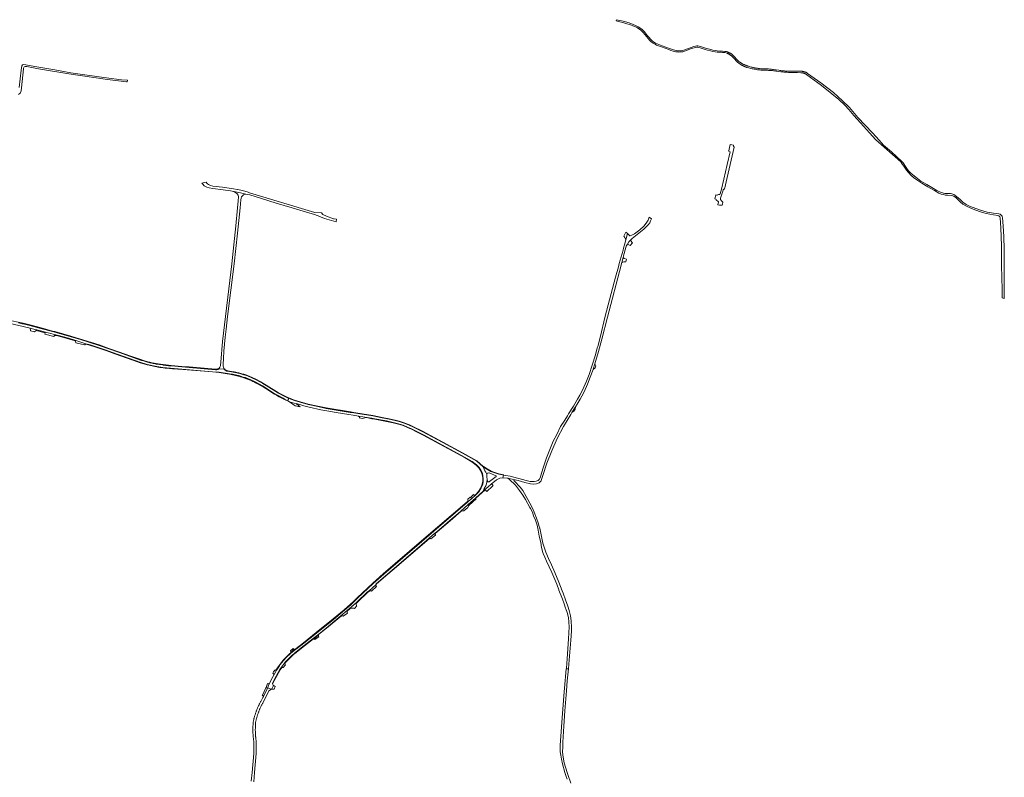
# Model space of a CAD drawing. Extents: x 146402 to 164798, y 455483 to 464134.
# Tile 571 of 575: x 163053 to 164371, y 460994 to 462008. Entities that reach past the tile are written whole.
import ezdxf

# ---------------------------------------------------------------- set-up
doc = ezdxf.new("R2010")
doc.units = 0
doc.header["$LTSCALE"] = 0.2
for name, color, linetype, lineweight in [('B-XX-VH-VERHARDING_ASFALT-GV', 252, 'CONTINUOUS', 18), ('B-XX-VH-VERHARDING_BETONSTRAATSTEEN-GV', 252, 'CONTINUOUS', 18), ('B-XX-VH-VERHARDING_FUNDERING_ZAND-GV', 252, 'CONTINUOUS', 18), ('B-XX-VH-VERHARDING_GRASBETONSTEEN-GV', 252, 'CONTINUOUS', 18), ('B-XX-VH-VERHARDING_HALFVERHARDING-GV', 252, 'CONTINUOUS', 18), ('B-XX-VH-VERHARDING_STRAATBAKSTEEN-GV', 252, 'CONTINUOUS', 18), ('B-XX-VH-VERHARDING_TEGEL-GV', 252, 'CONTINUOUS', 18)]:
    doc.layers.add(name, color=color, linetype=linetype, lineweight=lineweight)

msp = doc.modelspace()

# ---------------------------------------------------------------- linework, layer by layer
at = {"layer": 'B-XX-VH-VERHARDING_ASFALT-GV'}
for points in [[(163034.111, 461602.778), (163057.444, 461597.444), (163066.774, 461595.019), (163075.086, 461592.858), (163075.603, 461592.724), (163087.275, 461589.69), (163104.889, 461585.111), (163118, 461581.556), (163126.716, 461578.815), (163141.526, 461574.157), (163147.299, 461572.6), (163167.182, 461566.063), (163183.569, 461560.22), (163184.556, 461559.889), (163213.778, 461549.333), (163223.444, 461546.444), (163236.333, 461543.778), (163244.444, 461542.556), (163310.81, 461536.789), (163319.889, 461536), (163330.889, 461534.444), (163333.931, 461533.945), (163337.667, 461533.333), (163347.556, 461531), (163352.046, 461529.624), (163354.86, 461528.766), (163355, 461528.721), (163356.049, 461528.377), (163357.093, 461528.018), (163358.131, 461527.643), (163359.165, 461527.254), (163360.192, 461526.849), (163361.214, 461526.43), (163362.229, 461525.996), (163363.238, 461525.547), (163364.24, 461525.084), (163365.235, 461524.606), (163366.224, 461524.114), (163367.205, 461523.608), (163368.179, 461523.087), (163369.145, 461522.552), (163373.774, 461520.078), (163377.884, 461517.794), (163381.383, 461515.606), (163392.333, 461508.667), (163405.444, 461501.111), (163407.451, 461500), (163411.667, 461497.667), (163412.419, 461499.532), (163412.608, 461500), (163413.071, 461501.149), (163412.333, 461501.444), (163405.333, 461504.778), (163405.208, 461504.853), (163399.18, 461508.204), (163382.714, 461518.281), (163378.199, 461521.081), (163375.413, 461522.719), (163368.556, 461526.45), (163363.775, 461528.674), (163357.872, 461531.019), (163356.602, 461531.475), (163355.327, 461531.917), (163354.047, 461532.343), (163352.762, 461532.754), (163351.473, 461533.15), (163350.178, 461533.531), (163348.88, 461533.896), (163347.576, 461534.245), (163346.269, 461534.58), (163344.959, 461534.898), (163343.644, 461535.202), (163342.326, 461535.489), (163341.004, 461535.761), (163339.68, 461536.017), (163338.588, 461536.216), (163331.357, 461537.434), (163330.244, 461537.66), (163329.941, 461537.75), (163329.642, 461537.855), (163329.349, 461537.975), (163329.062, 461538.109), (163328.782, 461538.258), (163328.511, 461538.42), (163328.247, 461538.597), (163327.994, 461538.786), (163327.749, 461538.988), (163327.516, 461539.202), (163327.293, 461539.427), (163327.083, 461539.663), (163326.884, 461539.91), (163326.698, 461540.167), (163326.621, 461540.285), (163319.387, 461540.734), (163319.333, 461540.667), (163318.861, 461540.205), (163318.563, 461540.053), (163318.258, 461539.915), (163317.947, 461539.791), (163317.63, 461539.682), (163317.308, 461539.589), (163316.983, 461539.511), (163316.654, 461539.449), (163316.322, 461539.403), (163315.988, 461539.372), (163315.654, 461539.358), (163315.319, 461539.359), (163315.136, 461539.367), (163299.95, 461540.708), (163279.874, 461542.51), (163270.038, 461543.277), (163255.715, 461544.449), (163253.911, 461544.603), (163252.109, 461544.772), (163250.308, 461544.958), (163248.509, 461545.159), (163246.712, 461545.377), (163244.917, 461545.61), (163243.922, 461545.746), (163235.694, 461547.018), (163234.24, 461547.272), (163232.79, 461547.542), (163231.342, 461547.828), (163229.897, 461548.129), (163228.456, 461548.446), (163227.018, 461548.778), (163225.584, 461549.126), (163224.154, 461549.49), (163222.728, 461549.869), (163221.306, 461550.264), (163219.888, 461550.674), (163218.475, 461551.099), (163217.067, 461551.54), (163215.99, 461551.888), (163199.944, 461557.443), (163186.297, 461562.413), (163171.997, 461567.495), (163159.118, 461572.046), (163132.865, 461580.169), (163128.111, 461581.666), (163115.333, 461585.333), (163096.667, 461590.444), (163081.222, 461594.556), (163066.222, 461598.667), (163057.537, 461600.772), (163056.111, 461601.035), (163051.404, 461602.05)], [(163790.667, 460985.778), (163786.556, 460997.444), (163785.795, 461000), (163781.889, 461013.111), (163780.111, 461023.222), (163779.667, 461028), (163779.889, 461033.556), (163780, 461040.667), (163781.333, 461062.333), (163782.778, 461082.667), (163785, 461109.333), (163785.778, 461122.778), (163787.439, 461138.753), (163784.603, 461138.995), (163782.333, 461113), (163781.916, 461108.093), (163779.444, 461079), (163776.556, 461036.889), (163776.556, 461027.889), (163777.222, 461023.111), (163778.222, 461017.778), (163779.556, 461011.556), (163782.879, 461000), (163784.444, 460994.556), (163785.612, 460991.198)], [(163366.129, 460987.58), (163367.153, 461000), (163369.248, 461025.411), (163369.325, 461026.299), (163369.394, 461027.188), (163369.455, 461028.077), (163369.508, 461028.967), (163369.552, 461029.857), (163369.589, 461030.747), (163369.618, 461031.638), (163369.639, 461032.529), (163369.652, 461033.42), (163369.657, 461034.312), (163369.654, 461035.203), (163369.643, 461036.094), (163369.624, 461036.985), (163369.597, 461037.876), (163369.562, 461038.767), (163369.519, 461039.657), (163369.468, 461040.547), (163369.409, 461041.436), (163369.342, 461042.325), (163369.267, 461043.213), (163369.184, 461044.101), (163369.093, 461044.987), (163368.994, 461045.873), (163368.887, 461046.758), (163368.78, 461047.585), (163368.756, 461047.844), (163368.676, 461048.769), (163368.605, 461049.696), (163368.541, 461050.622), (163368.485, 461051.55), (163368.437, 461052.477), (163368.397, 461053.405), (163368.365, 461054.334), (163368.341, 461055.263), (163368.325, 461056.192), (163368.317, 461057.12), (163368.317, 461058.049), (163368.326, 461058.979), (163368.342, 461059.907), (163368.366, 461060.836), (163368.398, 461061.764), (163368.438, 461062.693), (163368.486, 461063.62), (163368.542, 461064.548), (163368.606, 461065.474), (163368.678, 461066.401), (163368.758, 461067.326), (163368.846, 461068.251), (163368.875, 461068.384), (163369.062, 461069.219), (163369.256, 461070.052), (163369.459, 461070.883), (163369.669, 461071.712), (163369.887, 461072.54), (163370.112, 461073.365), (163370.346, 461074.188), (163370.587, 461075.009), (163370.835, 461075.828), (163371.091, 461076.644), (163371.355, 461077.458), (163371.627, 461078.269), (163371.906, 461079.078), (163372.193, 461079.884), (163372.487, 461080.688), (163372.788, 461081.488), (163373.098, 461082.286), (163373.414, 461083.081), (163373.738, 461083.872), (163374.07, 461084.661), (163374.408, 461085.447), (163374.755, 461086.229), (163375.108, 461087.008), (163375.469, 461087.784), (163375.837, 461088.557), (163376.212, 461089.326), (163376.594, 461090.091), (163376.983, 461090.853), (163377.38, 461091.611), (163377.783, 461092.365), (163378.194, 461093.116), (163386.621, 461109.204), (163388.741, 461110.592), (163390.047, 461111.448), (163388.133, 461112.251), (163384.926, 461113.598), (163384.703, 461113.157), (163384.564, 461112.883), (163384.266, 461112.294), (163379.043, 461101.978), (163378.238, 461100.387), (163375.629, 461095.234), (163375.213, 461094.484), (163374.804, 461093.731), (163374.402, 461092.974), (163374.007, 461092.213), (163373.619, 461091.448), (163373.239, 461090.68), (163372.865, 461089.908), (163372.499, 461089.133), (163372.14, 461088.354), (163371.789, 461087.573), (163371.444, 461086.787), (163371.107, 461085.999), (163370.778, 461085.208), (163370.455, 461084.413), (163370.141, 461083.616), (163369.833, 461082.815), (163369.533, 461082.012), (163369.241, 461081.206), (163368.956, 461080.398), (163368.679, 461079.586), (163368.409, 461078.773), (163368.147, 461077.956), (163367.893, 461077.138), (163367.646, 461076.317), (163367.407, 461075.493), (163367.175, 461074.668), (163366.951, 461073.84), (163366.735, 461073.011), (163366.527, 461072.179), (163366.327, 461071.345), (163366.134, 461070.51), (163365.949, 461069.673), (163365.772, 461068.834), (163365.729, 461068.624), (163365.628, 461067.769), (163365.534, 461066.912), (163365.448, 461066.055), (163365.371, 461065.197), (163365.301, 461064.338), (163365.239, 461063.479), (163365.186, 461062.619), (163365.14, 461061.759), (163365.102, 461060.898), (163365.073, 461060.037), (163365.051, 461059.176), (163365.037, 461058.315), (163365.031, 461057.453), (163365.034, 461056.592), (163365.044, 461055.73), (163365.062, 461054.869), (163365.089, 461054.008), (163365.123, 461053.147), (163365.165, 461052.287), (163365.215, 461051.427), (163365.273, 461050.567), (163365.34, 461049.708), (163365.414, 461048.85), (163365.496, 461047.992), (163365.564, 461047.339), (163365.636, 461046.803), (163365.747, 461045.927), (163365.851, 461045.051), (163365.946, 461044.173), (163366.034, 461043.295), (163366.113, 461042.416), (163366.185, 461041.536), (163366.248, 461040.656), (163366.304, 461039.775), (163366.352, 461038.894), (163366.391, 461038.012), (163366.423, 461037.13), (163366.446, 461036.248), (163366.462, 461035.365), (163366.47, 461034.483), (163366.469, 461033.6), (163366.461, 461032.717), (163366.444, 461031.835), (163366.42, 461030.953), (163366.388, 461030.071), (163366.347, 461029.189), (163366.299, 461028.308), (163366.243, 461027.427), (163366.178, 461026.547), (163366.106, 461025.667), (163363.9, 461000), (163362.891, 460988.258)]]:
    msp.add_lwpolyline(points, dxfattribs=at)
for points in [[(163384.926, 461113.598), (163388.133, 461112.251), (163390.047, 461111.448), (163390.313, 461111.924), (163392.506, 461116.69), (163392.222, 461116.889), (163391.492, 461118.592), (163391.23, 461119.203), (163394, 461125), (163401.222, 461137.778), (163403.556, 461141.111), (163407.444, 461146.667), (163408.284, 461147.633), (163409.136, 461148.588), (163410, 461149.532), (163410.876, 461150.466), (163411.763, 461151.389), (163412.662, 461152.3), (163413.572, 461153.2), (163414.494, 461154.089), (163415.426, 461154.966), (163416.369, 461155.831), (163417.323, 461156.685), (163418.288, 461157.526), (163419.262, 461158.356), (163420.248, 461159.173), (163420.493, 461159.373), (163425.39, 461163.366), (163433.726, 461169.954), (163445.542, 461179.374), (163453.168, 461185.453), (163463.333, 461193.556), (163483, 461210), (163491.333, 461217), (163494, 461219.222), (163503.92, 461227.707), (163504.826, 461228.482), (163518.541, 461241.847), (163520.75, 461243.356), (163529.844, 461251.566), (163530.101, 461252.864), (163545.491, 461266.091), (163557.125, 461276.013), (163597.495, 461310.879), (163601.619, 461314.365), (163608.147, 461319.883), (163611.302, 461322.55), (163628.606, 461337.442), (163642.859, 461349.661), (163653.251, 461358.876), (163662.927, 461367.455), (163673.261, 461376.618), (163674.892, 461380.154), (163676.733, 461384.146), (163677.734, 461386.677), (163678.351, 461388.711), (163678.819, 461393.033), (163678.442, 461395.676), (163678.093, 461399.297), (163677.613, 461400.609), (163676.843, 461402.243), (163675.635, 461404.13), (163674.715, 461406.331), (163673.422, 461409.424), (163673.222, 461409.556), (163668.667, 461413.333), (163664.667, 461417), (163645.444, 461427.889), (163619.222, 461441.889), (163591.778, 461456.667), (163579.889, 461462.667), (163574.333, 461465.222), (163569.67, 461467.027), (163567.444, 461467.889), (163560.667, 461470.111), (163555.333, 461471.444), (163547.556, 461473.222), (163538.222, 461475.111), (163525.556, 461477.556), (163522.86, 461477.984), (163511.086, 461479.852), (163500, 461481.61), (163495.444, 461482.333), (163463.222, 461487.667), (163451.889, 461490), (163438.889, 461493), (163428.333, 461495.778), (163420.667, 461498.111), (163415.944, 461500), (163413.071, 461501.149), (163412.608, 461500), (163412.419, 461499.532), (163411.667, 461497.667), (163413.881, 461496.274), (163423.222, 461493.667), (163423.444, 461494), (163433.222, 461491.111), (163440.444, 461489.222), (163455.889, 461485.778), (163464.111, 461484.444), (163476.444, 461482.222), (163493.667, 461479.333), (163499.294, 461478.458), (163506.604, 461477.177), (163518, 461475.333), (163519.191, 461475.184), (163520.667, 461475), (163524.32, 461474.322), (163528.444, 461473.556), (163544, 461470.778), (163552.778, 461468.889), (163560.111, 461466.889), (163566.444, 461465), (163572.222, 461462.667), (163577.556, 461460.222), (163584.333, 461456.889), (163593.444, 461452.111), (163649.333, 461421.889), (163658.556, 461416.333), (163664.222, 461412), (163667.889, 461408.444), (163670.333, 461404.889), (163672.222, 461400.778), (163673, 461397.444), (163673.444, 461393.667), (163673.333, 461390.222), (163672.667, 461386.111), (163670.778, 461381.222), (163667.444, 461375.889), (163663.333, 461371.667), (163662.016, 461370.507), (163659.046, 461367.893), (163657.983, 461366.957), (163653.256, 461362.795), (163653.111, 461362.667), (163652.333, 461361.889), (163591.163, 461309.388), (163540.419, 461265.741), (163526, 461253), (163505.222, 461233.333), (163500, 461228.43), (163496.111, 461224.778), (163487.778, 461217.444), (163473, 461205.111), (163450.333, 461186.778), (163433.333, 461173.222), (163423.333, 461165.667), (163422.222, 461164.778), (163415.556, 461159.444), (163414.889, 461158.889), (163410, 461154.333), (163406.111, 461150.222), (163401.778, 461144.778), (163400.57, 461143.021), (163396.889, 461137.667), (163396.655, 461137.239), (163395.675, 461135.445), (163393.356, 461131.201), (163391.667, 461128.111), (163387.222, 461119.667), (163387.165, 461119.639), (163385.534, 461115.626)], [(163673.261, 461376.618), (163675.74, 461378.816), (163679.675, 461382.305), (163684.473, 461386.56), (163686.222, 461388.111), (163691.222, 461391.889), (163695.444, 461394), (163699.881, 461394.605), (163700.766, 461398.226), (163698.889, 461398.444), (163694.222, 461399.556), (163689, 461401.111), (163683.778, 461403.333), (163678.444, 461406.111), (163673.422, 461409.424), (163674.715, 461406.331), (163675.635, 461404.13), (163676.843, 461402.243), (163677.613, 461400.609), (163678.093, 461399.297), (163678.247, 461399.772), (163678.583, 461400.206), (163679.254, 461400.86), (163680.722, 461401.128), (163681.547, 461401.156), (163682.246, 461401.086), (163690.69, 461397.338), (163690.802, 461397.142), (163690.83, 461396.946), (163690.802, 461396.611), (163690.635, 461396.359), (163682.021, 461389.607), (163681.893, 461389.501), (163681.756, 461389.407), (163681.61, 461389.328), (163681.457, 461389.262), (163681.299, 461389.212), (163681.136, 461389.177), (163680.971, 461389.158), (163680.805, 461389.155), (163680.639, 461389.167), (163680.476, 461389.196), (163680.315, 461389.24), (163680.16, 461389.299), (163680.011, 461389.373), (163679.87, 461389.461), (163679.738, 461389.562), (163679.617, 461389.676), (163679.506, 461389.8), (163679.408, 461389.935), (163679.324, 461390.078), (163679.254, 461390.229), (163679.198, 461390.385), (163679.197, 461390.391), (163678.819, 461393.033), (163678.351, 461388.711), (163677.734, 461386.677), (163676.733, 461384.146), (163674.892, 461380.154)]]:
    msp.add_lwpolyline(points, close=True, dxfattribs=at)
at = {"layer": 'B-XX-VH-VERHARDING_BETONSTRAATSTEEN-GV'}
for points in [[(163339.333, 461778.111), (163348.394, 461776.041), (163355.556, 461774.333), (163357.778, 461774.111), (163360.778, 461773.444), (163376.444, 461768.889), (163396.111, 461762.556), (163417.444, 461756.333), (163436.667, 461750.333), (163447.333, 461747.111), (163454.823, 461744.515), (163455.667, 461744.222), (163460.889, 461742), (163476.333, 461737.444), (163476.778, 461740.778), (163473.778, 461741.444), (163472.778, 461741.444), (163463.444, 461745), (163458.889, 461747.444), (163456.889, 461749.333), (163447.94, 461749.969), (163360.556, 461776.444), (163358.667, 461777.111), (163354.222, 461778.444), (163348.778, 461779.778), (163344.444, 461780.667), (163344.111, 461780.778), (163339.222, 461781.667), (163324.444, 461783.667), (163311.444, 461785.333), (163308.333, 461786.111), (163305.556, 461787.333), (163304.444, 461788.111), (163303.444, 461789.111), (163302.387, 461790.48), (163296.889, 461789.222), (163297.889, 461787.667), (163299.778, 461785.667), (163303.556, 461783.778), (163306.667, 461782.778), (163311.556, 461781.889), (163325.333, 461780.111), (163335.222, 461778.889)], [(163319.387, 461540.734), (163326.621, 461540.285), (163326.526, 461540.432), (163326.367, 461540.706), (163326.222, 461540.988), (163326.091, 461541.276), (163326.032, 461541.42), (163325.332, 461544.082), (163325.154, 461546.886), (163325.556, 461554.444), (163326.222, 461564.444), (163327.778, 461582.778), (163329.222, 461593.778), (163331.222, 461610.889), (163339.778, 461681.333), (163344.667, 461722.444), (163347.889, 461756), (163349.111, 461766.778), (163349.222, 461769), (163350, 461770.778), (163350.444, 461771.556), (163351.444, 461772.556), (163352.556, 461773.444), (163353.778, 461774), (163355.556, 461774.333), (163348.394, 461776.041), (163339.333, 461778.111), (163341.889, 461776.889), (163344.111, 461775.111), (163345.222, 461773.222), (163345.778, 461770.778), (163345.222, 461765.333), (163344.434, 461756.3), (163342.333, 461732.222), (163336.667, 461681.333), (163324.222, 461577), (163322.333, 461549.667), (163321.778, 461545.667), (163321.543, 461544.794), (163321, 461542.778)], [(163706.505, 461394.034), (163714.111, 461392.444), (163720.333, 461390.889), (163729.333, 461388.333), (163736.889, 461386.556), (163741.333, 461386), (163744.889, 461386.444), (163748.444, 461388.111), (163750.778, 461390.667), (163751.623, 461392.499), (163751.6, 461392.548), (163752.539, 461394.883), (163753.426, 461397.632), (163758.778, 461414.222), (163765.111, 461430.667), (163772.556, 461447.222), (163780.889, 461463.444), (163790.556, 461479.444), (163792.2, 461482.079), (163796.911, 461489.629), (163799.222, 461493.333), (163803.14, 461500), (163805.556, 461504.111), (163808.556, 461509.667), (163813.222, 461519.889), (163816.778, 461529.333), (163820.375, 461539.799), (163820.444, 461540), (163822.761, 461547.434), (163827.889, 461563.889), (163832.333, 461580.333), (163839.667, 461609.889), (163858, 461679.444), (163858.557, 461681.613), (163858.936, 461683.088), (163860.624, 461689.66), (163861.111, 461691.556), (163861.173, 461691.791), (163864.111, 461702.889), (163864.778, 461704.889), (163866.333, 461707.444), (163866.454, 461707.626), (163868.333, 461710.444), (163870.889, 461713.444), (163873, 461715.111), (163888.444, 461727.667), (163894.222, 461733.333), (163896.444, 461736.222), (163897.556, 461738.556), (163898.778, 461741.444), (163895.556, 461743.667), (163894.111, 461739.444), (163891.667, 461735.778), (163888.222, 461731.556), (163882.889, 461726.667), (163876.111, 461721.444), (163872.444, 461719.556), (163870.111, 461718.778), (163869.222, 461718.889), (163869.166, 461719.278), (163866.599, 461721.716), (163864.319, 461713.229), (163862.556, 461706.667), (163861.241, 461701.964), (163860.542, 461699.46), (163855.508, 461681.45), (163854.296, 461677.116), (163850.444, 461663.333), (163836.778, 461611), (163829.778, 461582.333), (163826.645, 461570.484), (163826.156, 461568.635), (163823.667, 461559.222), (163819.333, 461545.667), (163815.111, 461533.222), (163811.444, 461523.889), (163806.222, 461511.889), (163802.778, 461505.333), (163799.69, 461500), (163794.222, 461490.556), (163787.667, 461480.444), (163786.088, 461477.858), (163782.444, 461471.889), (163777, 461463.222), (163771.778, 461452.556), (163767.222, 461443.667), (163758.333, 461421.556), (163754.444, 461410.778), (163751.111, 461399.556), (163749.889, 461395.667), (163748.444, 461392.556), (163746.778, 461391.111), (163744.333, 461390.333), (163741.778, 461389.778), (163739.111, 461389.556), (163736.111, 461389.778), (163731, 461391), (163709.333, 461396.778), (163703.667, 461397.889), (163700.766, 461398.226), (163699.881, 461394.605), (163700.333, 461394.667), (163706.111, 461394.111)], [(163861.747, 461718.055), (163862.993, 461716.495), (163863.552, 461715.496), (163864.058, 461714.363), (163864.319, 461713.229), (163866.599, 461721.716), (163864.537, 461723.673)], [(163866.454, 461707.626), (163867.419, 461707.266), (163870.23, 461705.585), (163873.345, 461709.108), (163872.133, 461710.272), (163871.392, 461711.409), (163870.889, 461713.444), (163868.333, 461710.444)], [(163863.404, 461683.723), (163864.464, 461683.708), (163865.377, 461687.493), (163862.217, 461688.478), (163861.658, 461688.746), (163860.624, 461689.66), (163858.936, 461683.088), (163860.387, 461683.627), (163861.854, 461683.746)], [(163067.418, 461591.646), (163072.787, 461590.317), (163074.757, 461592.087), (163074.9, 461592.215), (163075.603, 461592.724), (163075.086, 461592.858), (163066.774, 461595.019), (163067.444, 461591.778)], [(163098.649, 461583.918), (163099.444, 461585.111), (163101.444, 461585.222), (163101.945, 461585.206), (163104.889, 461585.111), (163087.275, 461589.69), (163087.023, 461588.816), (163086.479, 461586.931)], [(163127.02, 461578.114), (163127.98, 461575.9), (163127.885, 461575.564), (163139.479, 461572.506), (163139.653, 461572.938), (163140.077, 461572.845), (163141.07, 461573.745), (163141.526, 461574.157), (163126.716, 461578.815)], [(163824.081, 461544.613), (163822.761, 461547.434), (163820.444, 461540), (163820.375, 461539.799), (163823.218, 461541.844)], [(163421.685, 461491.115), (163427.945, 461489.698), (163428.269, 461489.625), (163423.222, 461493.667), (163413.881, 461496.274), (163418.556, 461493.333)], [(163507.2, 461474.856), (163511.668, 461474.048), (163511.778, 461474.111), (163514.778, 461475), (163516.801, 461475.209), (163518, 461475.333), (163506.604, 461477.177), (163507.059, 461476.898), (163507.485, 461476.604), (163507.66, 461476.237), (163507.807, 461475.9), (163507.807, 461475.591), (163507.704, 461475.342), (163507.586, 461475.151)], [(163796.341, 461486.449), (163796.911, 461489.629), (163792.2, 461482.079), (163794.647, 461483.734)], [(163657.983, 461366.957), (163659.046, 461367.893), (163662.016, 461370.507), (163661.714, 461370.907), (163660.502, 461372.514), (163656.444, 461368.222)], [(163652.889, 461365), (163653.112, 461363.658), (163653.256, 461362.795), (163657.983, 461366.957), (163656.444, 461368.222), (163655.775, 461368.772), (163652.708, 461366.089)], [(163521.506, 461243.365), (163522.227, 461243.374), (163523.249, 461243.163), (163523.661, 461242.932), (163530.535, 461249.164), (163529.848, 461249.854), (163529.811, 461250.37), (163529.825, 461250.876), (163529.844, 461251.566), (163520.75, 461243.356)], [(163494.834, 461219.389), (163495.667, 461219.556), (163497.444, 461220.111), (163500, 461220.009), (163500.222, 461220), (163501.027, 461219.814), (163504.332, 461223.038), (163503.889, 461223.444), (163503.444, 461225.444), (163503.752, 461226.905), (163503.92, 461227.707), (163494, 461219.222)], [(163483.656, 461209.897), (163484.763, 461209.722), (163485.111, 461209.667), (163485.93, 461209.303), (163491.667, 461213.556), (163491.111, 461214), (163491.111, 461214.889), (163491.13, 461215.07), (163491.258, 461216.287), (163491.333, 461217), (163483, 461210)], [(163446.06, 461179.147), (163446.783, 461178.831), (163452.889, 461183.778), (163453.045, 461184.715), (163453.168, 461185.453), (163445.542, 461179.374)], [(163448.009, 461178.248), (163453.147, 461181.938), (163453.111, 461182), (163452.889, 461183.778), (163446.783, 461178.831), (163447.667, 461178.444)], [(163391.874, 461133.024), (163393.356, 461131.201), (163395.675, 461135.445), (163396.655, 461137.239), (163395.981, 461137.229), (163394.269, 461137.204), (163392.776, 461134.772)], [(163404.06, 461140.959), (163404.667, 461140.778), (163405.47, 461140.477), (163408.575, 461144.266), (163408.52, 461144.336), (163408.448, 461144.454), (163408.391, 461144.579), (163408.349, 461144.71), (163408.322, 461144.844), (163408.312, 461144.981), (163408.312, 461144.984), (163408.222, 461145.222), (163407.776, 461146.051), (163407.698, 461146.197), (163407.444, 461146.667), (163403.556, 461141.111), (163403.788, 461141.041)], [(163383.305, 461113.573), (163382.953, 461113.696), (163382.503, 461113.372), (163377.717, 461103.574), (163377.539, 461103.218), (163378.281, 461103.018), (163379.043, 461101.978), (163384.266, 461112.294), (163384.564, 461112.883)], [(163384.926, 461113.598), (163385.534, 461115.626), (163387.165, 461119.639), (163386.333, 461119.222), (163385.444, 461119), (163384.526, 461119.131), (163382.953, 461113.696), (163383.305, 461113.573), (163384.564, 461112.883), (163384.703, 461113.157)], [(163390.047, 461111.448), (163391.709, 461111.65), (163391.778, 461111.667), (163393.319, 461111.737), (163395.028, 461115.308), (163393.333, 461116.111), (163392.506, 461116.69), (163390.313, 461111.924)]]:
    msp.add_lwpolyline(points, close=True, dxfattribs=at)
at = {"layer": 'B-XX-VH-VERHARDING_FUNDERING_ZAND-GV'}
for points in [[(163854.955, 462005.735), (163856.419, 462005.434), (163860.388, 462004.359), (163865.754, 462002.751), (163869.518, 462001.587), (163873.757, 462000), (163875.253, 461999.423), (163878.221, 461998.063), (163880.159, 461997.076), (163884.49, 461993.95), (163886.225, 461992.315), (163887.412, 461991.067), (163892.008, 461985.462), (163894.19, 461982.973), (163896.197, 461980.793), (163898.446, 461978.58), (163900.838, 461976.678), (163903.4, 461975.129), (163905.401, 461974.059), (163912.231, 461971.6), (163921.993, 461968.058), (163924.738, 461966.936), (163927.655, 461966.046), (163929.341, 461965.526), (163931.227, 461965.194), (163933.27, 461964.917), (163935.347, 461964.806), (163937.946, 461964.892), (163940.613, 461965.22), (163944.057, 461966.254), (163952.223, 461969.413), (163955.885, 461970.602), (163957.917, 461970.994), (163959.357, 461971.19), (163960.647, 461971.198), (163962.159, 461970.946), (163963.713, 461970.584), (163967.667, 461969.264), (163970.639, 461968.339), (163973.873, 461967.36), (163977.534, 461966.329), (163980.67, 461965.611), (163984.067, 461965.012), (163986.586, 461964.815), (163991.044, 461964.472), (163993.563, 461964.254), (163996.72, 461964.036), (163998.5, 461963.664), (164000.017, 461963.139), (164000.503, 461962.954), (164000.983, 461962.754), (164001.457, 461962.54), (164001.924, 461962.311), (164002.384, 461962.068), (164002.836, 461961.811), (164003.28, 461961.541), (164003.715, 461961.256), (164004.142, 461960.959), (164004.559, 461960.648), (164004.966, 461960.325), (164005.142, 461960.179), (164008.331, 461957.154), (164013.843, 461951.294), (164014.427, 461950.802), (164015.021, 461950.323), (164015.624, 461949.856), (164016.238, 461949.402), (164016.861, 461948.962), (164017.493, 461948.534), (164018.134, 461948.119), (164018.783, 461947.718), (164019.441, 461947.331), (164020.106, 461946.957), (164020.779, 461946.598), (164021.46, 461946.253), (164022.148, 461945.922), (164022.842, 461945.606), (164023.543, 461945.304), (164024.25, 461945.017), (164024.963, 461944.745), (164025.682, 461944.488), (164026.405, 461944.246), (164026.927, 461944.082), (164028.907, 461943.477), (164030.371, 461943.135), (164031.839, 461942.808), (164033.31, 461942.496), (164034.784, 461942.2), (164036.261, 461941.92), (164037.741, 461941.655), (164039.224, 461941.406), (164040.709, 461941.173), (164042.197, 461940.956), (164043.687, 461940.754), (164045.179, 461940.568), (164045.194, 461940.566), (164046.903, 461940.444), (164050.989, 461940.388), (164052.394, 461940.366), (164053.8, 461940.329), (164055.205, 461940.275), (164056.609, 461940.206), (164058.012, 461940.121), (164059.415, 461940.021), (164060.816, 461939.904), (164062.216, 461939.772), (164063.614, 461939.624), (164065.01, 461939.46), (164065.782, 461939.363), (164071.797, 461938.425), (164073.849, 461938.208), (164075.902, 461938.008), (164077.956, 461937.823), (164080.012, 461937.654), (164082.069, 461937.501), (164084.127, 461937.363), (164084.276, 461937.354), (164087.919, 461937.233), (164093.949, 461937.19), (164098.715, 461936.985), (164099.163, 461936.985), (164099.611, 461936.97), (164100.058, 461936.938), (164100.504, 461936.891), (164100.948, 461936.828), (164101.389, 461936.748), (164101.827, 461936.654), (164102.261, 461936.543), (164102.692, 461936.418), (164103.117, 461936.277), (164103.537, 461936.12), (164103.771, 461936.024), (164103.952, 461935.949), (164104.359, 461935.764), (164104.761, 461935.564), (164105.154, 461935.349), (164105.54, 461935.121), (164105.918, 461934.879), (164106.286, 461934.624), (164106.572, 461934.412), (164126.413, 461919.846), (164140.275, 461908.909), (164149.362, 461901.088), (164157.522, 461893.446), (164162.933, 461887.659), (164169.549, 461880.006), (164178.384, 461869.92), (164190.608, 461856.591), (164199.085, 461847.349), (164232.444, 461817.556), (164233.877, 461815.59), (164237.183, 461810.611), (164240.112, 461806.556), (164242.748, 461803.281), (164245.774, 461800.091), (164249.561, 461796.948), (164254.049, 461793.726), (164260.686, 461789.1), (164268.663, 461784.235), (164277.381, 461779.293), (164283.537, 461775.877), (164286.427, 461774.579), (164289.107, 461773.815), (164292.259, 461773.322), (164294.978, 461773.032), (164299.94, 461772.633), (164301.939, 461772.194), (164304.086, 461771.303), (164306.051, 461769.875), (164308.826, 461767.26), (164312.327, 461763.867), (164315.452, 461761.295), (164319.336, 461758.975), (164327.017, 461755.323), (164333.063, 461752.915), (164339.334, 461750.734), (164346.571, 461748.766), (164356.379, 461746.96), (164362.209, 461746.011), (164363.757, 461745.301), (164364.605, 461744.731), (164365.041, 461744.137), (164365.387, 461742.638), (164366.443, 461729.516), (164367.06, 461705.153), (164367.218, 461678.771), (164368.093, 461646.631), (164368.085, 461635.703), (164370.873, 461634.76), (164370.996, 461648.048), (164370.747, 461675.726), (164370.664, 461700.318), (164370.319, 461717.912), (164369.566, 461731.819), (164368.459, 461743.315), (164368.31, 461744.137), (164367.933, 461745.143), (164366.978, 461746.33), (164365.282, 461747.574), (164363.591, 461748.18), (164356.486, 461748.832), (164348.016, 461750.565), (164337.891, 461753.563), (164324.419, 461758.535), (164319.733, 461760.685), (164315.68, 461763.559), (164311.745, 461767.217), (164307.127, 461771.507), (164303.385, 461773.931), (164300.806, 461774.984), (164298.807, 461775.299), (164297.078, 461775.35), (164294.178, 461775.207), (164291.502, 461775.23), (164286.635, 461776.699), (164280.607, 461779.478), (164267.343, 461787.25), (164259.408, 461791.971), (164252.562, 461797.111), (164246.086, 461802.13), (164243.37, 461805.137), (164241.418, 461807.655), (164238.777, 461811.712), (164235.515, 461816.341), (164233.481, 461818.858), (164219.836, 461831.176), (164209.444, 461840.161), (164203.329, 461846.664), (164194.332, 461856.379), (164175.032, 461877.178), (164163.788, 461890.479), (164154.073, 461899.901), (164142.271, 461910.399), (164125.472, 461923.437), (164116.665, 461929.656), (164107.681, 461936.111), (164107.278, 461936.398), (164106.865, 461936.672), (164106.445, 461936.932), (164106.016, 461937.179), (164105.579, 461937.411), (164105.135, 461937.629), (164104.684, 461937.833), (164104.227, 461938.023), (164103.763, 461938.197), (164103.295, 461938.356), (164102.821, 461938.5), (164102.343, 461938.629), (164101.862, 461938.742), (164101.376, 461938.839), (164100.889, 461938.921), (164100.398, 461938.987), (164099.906, 461939.037), (164099.412, 461939.071), (164098.925, 461939.089), (164095.962, 461939.152), (164084.91, 461939.111), (164083.583, 461939.125), (164082.256, 461939.154), (164080.929, 461939.2), (164079.603, 461939.262), (164078.278, 461939.339), (164076.954, 461939.433), (164075.631, 461939.542), (164074.309, 461939.667), (164072.99, 461939.808), (164071.671, 461939.966), (164070.355, 461940.138), (164069.19, 461940.305), (164061.887, 461941.389), (164060.55, 461941.562), (164059.211, 461941.719), (164057.87, 461941.86), (164056.527, 461941.985), (164055.183, 461942.095), (164053.838, 461942.188), (164052.492, 461942.265), (164051.145, 461942.327), (164049.797, 461942.372), (164048.449, 461942.401), (164047.3, 461942.414), (164044.525, 461942.517), (164043.487, 461942.614), (164042.451, 461942.727), (164041.417, 461942.856), (164040.385, 461943.001), (164039.355, 461943.162), (164038.328, 461943.338), (164037.304, 461943.53), (164036.282, 461943.738), (164035.264, 461943.961), (164034.25, 461944.2), (164033.239, 461944.455), (164032.245, 461944.721), (164029.4, 461945.536), (164028.62, 461945.743), (164027.845, 461945.966), (164027.075, 461946.203), (164026.309, 461946.456), (164025.549, 461946.725), (164024.793, 461947.008), (164024.044, 461947.306), (164023.301, 461947.618), (164022.564, 461947.946), (164021.834, 461948.288), (164021.111, 461948.644), (164020.395, 461949.015), (164019.686, 461949.4), (164018.985, 461949.799), (164018.293, 461950.211), (164017.608, 461950.638), (164016.932, 461951.077), (164016.923, 461951.083), (164015.578, 461952.155), (164013.807, 461953.965), (164008.823, 461959.293), (164008.459, 461959.699), (164008.083, 461960.093), (164007.696, 461960.477), (164007.298, 461960.849), (164006.889, 461961.209), (164006.47, 461961.556), (164006.04, 461961.892), (164005.601, 461962.214), (164005.153, 461962.524), (164004.696, 461962.82), (164004.23, 461963.103), (164003.756, 461963.372), (164003.275, 461963.627), (164002.786, 461963.868), (164002.29, 461964.094), (164001.788, 461964.306), (164001.28, 461964.502), (164000.766, 461964.684), (164000.247, 461964.851), (164000, 461964.922), (163998.954, 461965.306), (163996.953, 461965.724), (163993.694, 461965.949), (163991.182, 461966.166), (163986.718, 461966.51), (163984.282, 461966.701), (163981.007, 461967.278), (163977.954, 461967.976), (163974.35, 461968.992), (163971.138, 461969.964), (163968.189, 461970.883), (163964.176, 461972.221), (163962.492, 461972.614), (163960.782, 461972.899), (163959.236, 461972.889), (163957.641, 461972.672), (163955.459, 461972.251), (163951.653, 461971.016), (163943.505, 461967.863), (163940.263, 461966.89), (163937.814, 461966.589), (163935.364, 461966.508), (163933.429, 461966.611), (163931.488, 461966.874), (163929.741, 461967.182), (163928.154, 461967.671), (163925.309, 461968.539), (163922.605, 461969.644), (163912.809, 461973.199), (163906.093, 461975.617), (163904.242, 461976.607), (163901.811, 461978.076), (163899.575, 461979.854), (163897.42, 461981.975), (163895.455, 461984.109), (163893.305, 461986.562), (163888.687, 461992.194), (163887.424, 461993.52), (163885.575, 461995.264), (163881.047, 461998.531), (163879.996, 461999.148), (163877.288, 462000.508), (163874.169, 462001.72), (163868.755, 462003.812), (163860.875, 462006.138), (163852.043, 462008.105), (163851.438, 462006.458)], [(163706.505, 461394.034), (163708.343, 461392.722), (163708.39, 461392.7), (163708.475, 461392.64), (163708.551, 461392.569), (163708.614, 461392.486), (163716.433, 461384.617), (163721.972, 461377.777), (163726.506, 461371.501), (163730.206, 461365.642), (163735.794, 461355.052), (163735.914, 461354.826), (163736.778, 461353.444), (163739.222, 461348.444), (163740.778, 461343.889), (163743.222, 461338.111), (163745.556, 461331.111), (163747, 461324.667), (163748.444, 461316.333), (163750.333, 461308.222), (163751.444, 461301.333), (163753, 461294.667), (163753.749, 461293.009), (163753.765, 461292.994), (163753.831, 461292.912), (163753.883, 461292.821), (163753.9, 461292.783), (163754.105, 461292.221), (163755.771, 461288.534), (163758.222, 461283.111), (163765.444, 461267.667), (163772, 461252.333), (163774.556, 461244.556), (163774.778, 461244.222), (163779.444, 461232.333), (163781.678, 461226.111), (163783.762, 461220.306), (163784.111, 461219.333), (163785.889, 461214.222), (163787.556, 461207.444), (163788.222, 461201.333), (163788.556, 461195.111), (163787.778, 461179.111), (163786.889, 461165.667), (163785.889, 461152.222), (163784.778, 461140), (163784.603, 461138.995), (163787.439, 461138.753), (163788.111, 461145.222), (163790.667, 461177.333), (163791.377, 461189.481), (163791.57, 461192.784), (163791.667, 461194.444), (163791.222, 461203), (163790.222, 461210), (163788.667, 461216.889), (163786.667, 461223), (163783.667, 461231.333), (163780.221, 461240.276), (163779, 461243.444), (163774.778, 461254.778), (163769.444, 461267.889), (163764.667, 461278), (163761, 461286.444), (163757.111, 461294.889), (163753.333, 461307), (163749, 461327.111), (163748.778, 461327.778), (163748.405, 461329.296), (163747.111, 461334.556), (163744.778, 461340.778), (163741.778, 461348.444), (163739.222, 461354.111), (163736, 461360.778), (163733, 461365.778), (163726.333, 461377.556), (163722.889, 461382.333), (163715.444, 461390.111), (163714.444, 461391.333), (163714.111, 461392.444)]]:
    msp.add_lwpolyline(points, close=True, dxfattribs=at)
msp.add_lwpolyline([(163051.444, 461907.889), (163053.333, 461909.778), (163054.778, 461912.889), (163055.222, 461916.778), (163057.911, 461942.375), (163058, 461943.222), (163058.889, 461944.778), (163060.222, 461945.222), (163062.556, 461945.444), (163078.222, 461942.333), (163118.556, 461935.444), (163170.556, 461927.889), (163196, 461925), (163196.832, 461924.948), (163197.17, 461927.116), (163189.222, 461927.778), (163165.556, 461930.556), (163121.333, 461937), (163100, 461940.778), (163073, 461945.222), (163061.222, 461947.444), (163058.222, 461948.111), (163056.444, 461947.444), (163055.889, 461946.333), (163055, 461940.667), (163052, 461917.222)], dxfattribs=at)
at = {"layer": 'B-XX-VH-VERHARDING_GRASBETONSTEEN-GV'}
msp.add_lwpolyline([(163051.404, 461602.05), (163056.111, 461601.035), (163057.537, 461600.772), (163066.222, 461598.667), (163081.222, 461594.556), (163096.667, 461590.444), (163115.333, 461585.333), (163128.111, 461581.666), (163132.865, 461580.169), (163159.118, 461572.046), (163171.997, 461567.495), (163186.297, 461562.413), (163199.944, 461557.443), (163215.99, 461551.888), (163217.067, 461551.54), (163218.475, 461551.099), (163219.888, 461550.674), (163221.306, 461550.264), (163222.728, 461549.869), (163224.154, 461549.49), (163225.584, 461549.126), (163227.018, 461548.778), (163228.456, 461548.446), (163229.897, 461548.129), (163231.342, 461547.828), (163232.79, 461547.542), (163234.24, 461547.272), (163235.694, 461547.018), (163243.922, 461545.746), (163244.917, 461545.61), (163246.712, 461545.377), (163248.509, 461545.159), (163250.308, 461544.958), (163252.109, 461544.772), (163253.911, 461544.603), (163255.715, 461544.449), (163270.038, 461543.277), (163279.874, 461542.51), (163299.95, 461540.708), (163315.136, 461539.367), (163315.319, 461539.359), (163315.654, 461539.358), (163315.988, 461539.372), (163316.322, 461539.403), (163316.654, 461539.449), (163316.983, 461539.511), (163317.308, 461539.589), (163317.63, 461539.682), (163317.947, 461539.791), (163318.258, 461539.915), (163318.563, 461540.053), (163318.861, 461540.205), (163319.333, 461540.667), (163319.387, 461540.734), (163318.736, 461541.028), (163318.351, 461540.651), (163318.178, 461540.563), (163317.908, 461540.44), (163317.632, 461540.331), (163317.351, 461540.234), (163317.066, 461540.152), (163316.778, 461540.083), (163316.486, 461540.028), (163316.193, 461539.987), (163315.897, 461539.96), (163315.601, 461539.947), (163315.3, 461539.948), (163315.15, 461539.955), (163299.983, 461541.294), (163279.903, 461543.096), (163270.064, 461543.864), (163255.744, 461545.036), (163253.945, 461545.189), (163252.15, 461545.358), (163250.356, 461545.542), (163248.564, 461545.743), (163246.774, 461545.959), (163244.985, 461546.192), (163244, 461546.327), (163235.786, 461547.596), (163234.345, 461547.848), (163232.902, 461548.117), (163231.463, 461548.401), (163230.027, 461548.7), (163228.594, 461549.015), (163227.165, 461549.346), (163225.739, 461549.692), (163224.317, 461550.053), (163222.9, 461550.43), (163221.486, 461550.823), (163220.077, 461551.23), (163218.672, 461551.653), (163217.271, 461552.091), (163216.206, 461552.436), (163200.174, 461557.986), (163186.53, 461562.954), (163172.227, 461568.038), (163159.332, 461572.595), (163133.066, 461580.721), (163128.314, 461582.218), (163121.502, 461584.227), (163099.987, 461590.364), (163096.876, 461591.216), (163081.431, 461595.328), (163066.422, 461599.442), (163057.726, 461601.549), (163035.651, 461606.302)], dxfattribs=at)
for points in [[(163074.757, 461592.087), (163087.023, 461588.816), (163087.275, 461589.69), (163075.603, 461592.724), (163074.9, 461592.215)], [(163127.02, 461578.114), (163126.716, 461578.815), (163118, 461581.556), (163104.889, 461585.111), (163101.945, 461585.206), (163111.984, 461582.461)], [(163310.774, 461536.371), (163310.81, 461536.789), (163244.444, 461542.556), (163236.333, 461543.778), (163223.444, 461546.444), (163213.778, 461549.333), (163184.556, 461559.889), (163183.569, 461560.22), (163167.182, 461566.063), (163147.299, 461572.6), (163141.526, 461574.157), (163141.07, 461573.745), (163144.96, 461572.773), (163156.283, 461569.098), (163169.468, 461564.586), (163180.121, 461560.774), (163210.467, 461549.945), (163214.364, 461548.58), (163223.344, 461545.912), (163226.069, 461545.328), (163233.991, 461543.767), (163235.234, 461543.511), (163236.59, 461543.247), (163237.949, 461542.998), (163239.31, 461542.766), (163240.674, 461542.549), (163242.04, 461542.348), (163243.409, 461542.163), (163244.78, 461541.994), (163246.152, 461541.841), (163247.527, 461541.703), (163248.902, 461541.582), (163257.608, 461540.791), (163271.202, 461539.673), (163300.442, 461537.255)], [(163333.865, 461533.547), (163333.931, 461533.945), (163330.889, 461534.444), (163319.889, 461536), (163310.81, 461536.789), (163310.774, 461536.371), (163319.844, 461535.602), (163330.829, 461534.049), (163333.81, 461533.56)], [(163326.621, 461540.285), (163326.698, 461540.167), (163326.884, 461539.91), (163327.083, 461539.663), (163327.293, 461539.427), (163327.516, 461539.202), (163327.749, 461538.988), (163327.994, 461538.786), (163328.247, 461538.597), (163328.511, 461538.42), (163328.782, 461538.258), (163329.062, 461538.109), (163329.349, 461537.975), (163329.642, 461537.855), (163329.941, 461537.75), (163330.244, 461537.66), (163331.357, 461537.434), (163338.588, 461536.216), (163339.68, 461536.017), (163341.004, 461535.761), (163342.326, 461535.489), (163343.644, 461535.202), (163344.959, 461534.898), (163346.269, 461534.58), (163347.576, 461534.245), (163348.88, 461533.896), (163350.178, 461533.531), (163351.473, 461533.15), (163352.762, 461532.754), (163354.047, 461532.343), (163355.327, 461531.917), (163356.602, 461531.475), (163357.872, 461531.019), (163363.775, 461528.674), (163368.556, 461526.45), (163375.413, 461522.719), (163378.199, 461521.081), (163382.714, 461518.281), (163399.18, 461508.204), (163405.208, 461504.853), (163405.333, 461504.778), (163412.333, 461501.444), (163413.071, 461501.149), (163415.944, 461500), (163420.667, 461498.111), (163428.333, 461495.778), (163438.889, 461493), (163451.889, 461490), (163463.222, 461487.667), (163495.444, 461482.333), (163500, 461481.61), (163511.086, 461479.852), (163522.86, 461477.984), (163525.556, 461477.556), (163538.222, 461475.111), (163547.556, 461473.222), (163555.333, 461471.444), (163560.667, 461470.111), (163567.444, 461467.889), (163569.67, 461467.027), (163574.333, 461465.222), (163579.889, 461462.667), (163591.778, 461456.667), (163619.222, 461441.889), (163645.444, 461427.889), (163664.667, 461417), (163668.667, 461413.333), (163673.222, 461409.556), (163673.422, 461409.424), (163678.444, 461406.111), (163683.778, 461403.333), (163689, 461401.111), (163694.222, 461399.556), (163698.889, 461398.444), (163700.766, 461398.226), (163700.886, 461398.716), (163698.976, 461398.937), (163694.351, 461400.039), (163689.17, 461401.582), (163683.992, 461403.786), (163678.719, 461406.528), (163673.697, 461409.841), (163673.52, 461409.958), (163668.996, 461413.71), (163664.963, 461417.407), (163645.685, 461428.327), (163619.458, 461442.33), (163592.009, 461457.11), (163580.106, 461463.117), (163574.528, 461465.683), (163569.85, 461467.493), (163567.612, 461468.36), (163560.806, 461470.592), (163555.449, 461471.93), (163547.661, 461473.711), (163538.319, 461475.602), (163525.643, 461478.049), (163522.938, 461478.478), (163511.164, 461480.346), (163500.078, 461482.104), (163495.524, 461482.827), (163463.313, 461488.159), (163451.996, 461490.488), (163439.009, 461493.486), (163428.47, 461496.259), (163420.833, 461498.583), (163416.13, 461500.464), (163413.257, 461501.613), (163412.534, 461501.902), (163405.57, 461505.219), (163405.458, 461505.286), (163399.432, 461508.636), (163382.976, 461518.707), (163378.457, 461521.509), (163375.659, 461523.154), (163368.781, 461526.897), (163363.973, 461529.133), (163358.049, 461531.487), (163356.768, 461531.946), (163355.488, 461532.39), (163354.202, 461532.818), (163352.912, 461533.231), (163351.617, 461533.629), (163350.316, 461534.012), (163349.012, 461534.378), (163347.703, 461534.729), (163346.39, 461535.065), (163345.074, 461535.385), (163343.753, 461535.69), (163342.43, 461535.978), (163341.102, 461536.251), (163339.772, 461536.508), (163338.674, 461536.709), (163331.448, 461537.926), (163330.365, 461538.146), (163330.095, 461538.226), (163329.82, 461538.323), (163329.55, 461538.433), (163329.285, 461538.556), (163329.028, 461538.694), (163328.779, 461538.843), (163328.536, 461539.005), (163328.303, 461539.179), (163328.077, 461539.365), (163327.863, 461539.562), (163327.658, 461539.769), (163327.465, 461539.986), (163327.282, 461540.214), (163327.11, 461540.45)], [(163413.881, 461496.274), (163411.667, 461497.667), (163407.451, 461500), (163405.444, 461501.111), (163392.333, 461508.667), (163381.383, 461515.606), (163377.884, 461517.794), (163373.774, 461520.078), (163369.145, 461522.552), (163368.179, 461523.087), (163367.205, 461523.608), (163366.224, 461524.114), (163365.235, 461524.606), (163364.24, 461525.084), (163363.238, 461525.547), (163362.229, 461525.996), (163361.214, 461526.43), (163360.192, 461526.849), (163359.165, 461527.254), (163358.131, 461527.643), (163357.093, 461528.018), (163356.049, 461528.377), (163355, 461528.721), (163354.86, 461528.766), (163352.046, 461529.624), (163347.556, 461531), (163337.667, 461533.333), (163333.931, 461533.945), (163333.865, 461533.547), (163341.876, 461531.653), (163351.816, 461528.912), (163352.825, 461528.587), (163354.063, 461528.174), (163355.295, 461527.745), (163356.522, 461527.302), (163357.743, 461526.843), (163358.959, 461526.369), (163360.169, 461525.881), (163361.372, 461525.378), (163362.57, 461524.86), (163363.761, 461524.327), (163364.945, 461523.78), (163366.123, 461523.218), (163367.293, 461522.642), (163368.457, 461522.052), (163369.613, 461521.447), (163378.66, 461516.364), (163385.827, 461511.906), (163387.679, 461510.74), (163389.767, 461509.443), (163391.863, 461508.16), (163393.968, 461506.89), (163396.082, 461505.634), (163398.203, 461504.392), (163400.332, 461503.163), (163406.287, 461499.87)], [(163518.743, 461474.848), (163524.229, 461473.83), (163528.354, 461473.064), (163543.903, 461470.287), (163552.659, 461468.403), (163559.974, 461466.408), (163566.279, 461464.528), (163572.024, 461462.208), (163577.341, 461459.77), (163584.106, 461456.443), (163593.209, 461451.67), (163649.085, 461421.455), (163658.274, 461415.919), (163663.895, 461411.621), (163667.505, 461408.12), (163669.897, 461404.641), (163671.747, 461400.615), (163672.507, 461397.358), (163672.943, 461393.646), (163672.834, 461390.27), (163672.182, 461386.242), (163670.329, 461381.447), (163667.048, 461376.199), (163662.988, 461372.03), (163661.714, 461370.907), (163662.016, 461370.507), (163663.333, 461371.667), (163667.444, 461375.889), (163670.778, 461381.222), (163672.667, 461386.111), (163673.333, 461390.222), (163673.444, 461393.667), (163673, 461397.444), (163672.222, 461400.778), (163670.333, 461404.889), (163667.889, 461408.444), (163664.222, 461412), (163658.556, 461416.333), (163649.333, 461421.889), (163593.444, 461452.111), (163584.333, 461456.889), (163577.556, 461460.222), (163572.222, 461462.667), (163566.444, 461465), (163560.111, 461466.889), (163552.778, 461468.889), (163544, 461470.778), (163528.444, 461473.556), (163524.32, 461474.322), (163520.667, 461475), (163519.191, 461475.184), (163518, 461475.333), (163516.801, 461475.209)], [(163663.275, 461367.096), (163676.094, 461378.462), (163675.74, 461378.816), (163673.261, 461376.618), (163662.927, 461367.455)], [(163421.139, 461164.808), (163421.222, 461164.778), (163422.222, 461164.778), (163423.333, 461165.667), (163433.333, 461173.222), (163450.333, 461186.778), (163473, 461205.111), (163487.778, 461217.444), (163496.111, 461224.778), (163500, 461228.43), (163505.222, 461233.333), (163526, 461253), (163540.419, 461265.741), (163591.163, 461309.388), (163652.333, 461361.889), (163653.111, 461362.667), (163653.256, 461362.795), (163653.112, 461363.658), (163651.856, 461362.402), (163590.905, 461310.179), (163539.444, 461265.888), (163525.531, 461253.52), (163504.742, 461233.842), (163499.521, 461228.94), (163495.64, 461225.296), (163487.322, 461217.975), (163472.556, 461205.652), (163449.895, 461187.324), (163432.904, 461173.775), (163422.903, 461166.22)], [(163608.147, 461319.883), (163608.437, 461319.473), (163611.626, 461322.169), (163628.931, 461337.063), (163643.871, 461349.87), (163642.859, 461349.661), (163628.606, 461337.442), (163611.302, 461322.55)], [(163601.994, 461314.027), (163601.619, 461314.365), (163597.495, 461310.879), (163557.125, 461276.013), (163545.491, 461266.091), (163530.101, 461252.864), (163529.844, 461251.566), (163529.825, 461250.876), (163530.302, 461251.306), (163530.558, 461252.597), (163545.816, 461265.711), (163557.451, 461275.633), (163597.82, 461310.499)], [(163521.06, 461242.962), (163521.506, 461243.365), (163520.75, 461243.356), (163518.541, 461241.847), (163504.826, 461228.482), (163503.92, 461227.707), (163503.752, 461226.905), (163505.164, 461228.113), (163518.859, 461241.458)], [(163494.834, 461219.389), (163494, 461219.222), (163491.333, 461217), (163491.258, 461216.287), (163494.223, 461218.757)], [(163483.656, 461209.897), (163483, 461210), (163463.333, 461193.556), (163453.168, 461185.453), (163453.045, 461184.715), (163463.645, 461193.165)], [(163407.444, 461146.667), (163407.698, 461146.197), (163408.659, 461147.302), (163409.507, 461148.253), (163410.367, 461149.193), (163411.238, 461150.122), (163412.122, 461151.04), (163413.016, 461151.947), (163413.922, 461152.843), (163414.838, 461153.727), (163415.766, 461154.6), (163416.705, 461155.461), (163417.654, 461156.31), (163418.614, 461157.148), (163419.584, 461157.973), (163420.565, 461158.787), (163420.809, 461158.986), (163425.703, 461162.977), (163434.037, 461169.562), (163446.06, 461179.147), (163445.542, 461179.374), (163433.726, 461169.954), (163425.39, 461163.366), (163420.493, 461159.373), (163420.248, 461159.173), (163419.262, 461158.356), (163418.288, 461157.526), (163417.323, 461156.685), (163416.369, 461155.831), (163415.426, 461154.966), (163414.494, 461154.089), (163413.572, 461153.2), (163412.662, 461152.3), (163411.763, 461151.389), (163410.876, 461150.466), (163410, 461149.532), (163409.136, 461148.588), (163408.284, 461147.633)], [(163395.981, 461137.229), (163396.655, 461137.239), (163396.889, 461137.667), (163400.57, 461143.021), (163401.778, 461144.778), (163406.111, 461150.222), (163410, 461154.333), (163414.889, 461158.889), (163415.556, 461159.444), (163415.815, 461160.31), (163414.558, 461159.264), (163409.648, 461154.688), (163405.733, 461150.55), (163401.376, 461145.076), (163400.158, 461143.304)], [(163391.492, 461118.592), (163394.444, 461124.769), (163401.645, 461137.511), (163404.06, 461140.959), (163403.788, 461141.041), (163403.556, 461141.111), (163401.222, 461137.778), (163394, 461125), (163391.23, 461119.203)]]:
    msp.add_lwpolyline(points, close=True, dxfattribs=at)
at = {"layer": 'B-XX-VH-VERHARDING_HALFVERHARDING-GV'}
msp.add_lwpolyline([(163985.443, 461767.002), (163988.444, 461764), (163987.554, 461760.414), (163989.667, 461759.889), (163990.625, 461759.761), (163991.699, 461759.813), (163993.28, 461759.889), (163993.657, 461761.294), (163994.297, 461763.677), (163992.035, 461765.868), (163991.317, 461766.823), (163991.038, 461767.451), (163990.855, 461768.286), (163990.892, 461768.93), (163994.505, 461780.038), (163994.843, 461780.657), (163995.171, 461780.905), (163995.485, 461781.031), (163995.951, 461781.034), (163996.369, 461781.004), (164000, 461796.916), (164009.198, 461837.337), (164009.222, 461837.444), (164008.494, 461838.612), (164008.66, 461839.982), (164004.178, 461840.961), (164003.111, 461837.111), (164002.066, 461832.704), (164001.861, 461831.841), (164003.972, 461831.341), (164000, 461814.368), (163995.42, 461794.488), (163992.407, 461781.305), (163990.574, 461774.823), (163990.089, 461774.215), (163988.161, 461773.836), (163986.602, 461773.282), (163985.922, 461773.237), (163984.73, 461773.78), (163983.346, 461768.02), (163984.889, 461767.556)], close=True, dxfattribs=at)
at = {"layer": 'B-XX-VH-VERHARDING_STRAATBAKSTEEN-GV'}
for points in [[(163675.74, 461378.816), (163676.094, 461378.462), (163676.889, 461377.667), (163678.082, 461376.475), (163685.817, 461383.405), (163686.63, 461384.052), (163685.649, 461385.226), (163684.473, 461386.56), (163679.675, 461382.305)], [(163643.871, 461349.87), (163646.111, 461350.333), (163647.449, 461350.524), (163652.895, 461354.796), (163653.222, 461355.778), (163653.777, 461356.667), (163653.251, 461358.876), (163642.859, 461349.661)], [(163601.994, 461314.027), (163603.36, 461312.798), (163609.618, 461317.827), (163609.556, 461317.889), (163609.325, 461318.216), (163608.437, 461319.473), (163608.147, 461319.883), (163601.619, 461314.365)], [(163415.889, 461160.556), (163420.236, 461165.136), (163420, 461165.222), (163419.055, 461165.931), (163415.444, 461162.778), (163415.889, 461161.444)], [(163415.556, 461159.444), (163422.222, 461164.778), (163421.222, 461164.778), (163421.139, 461164.808), (163420.236, 461165.136), (163415.889, 461160.556), (163415.815, 461160.31)]]:
    msp.add_lwpolyline(points, close=True, dxfattribs=at)
at = {"layer": 'B-XX-VH-VERHARDING_TEGEL-GV'}
msp.add_lwpolyline([(163653.251, 461358.876), (163653.777, 461356.667), (163654.333, 461357.556), (163663.954, 461366.396), (163663.275, 461367.096), (163662.927, 461367.455)], close=True, dxfattribs=at)

doc.saveas('drawing.dxf')
